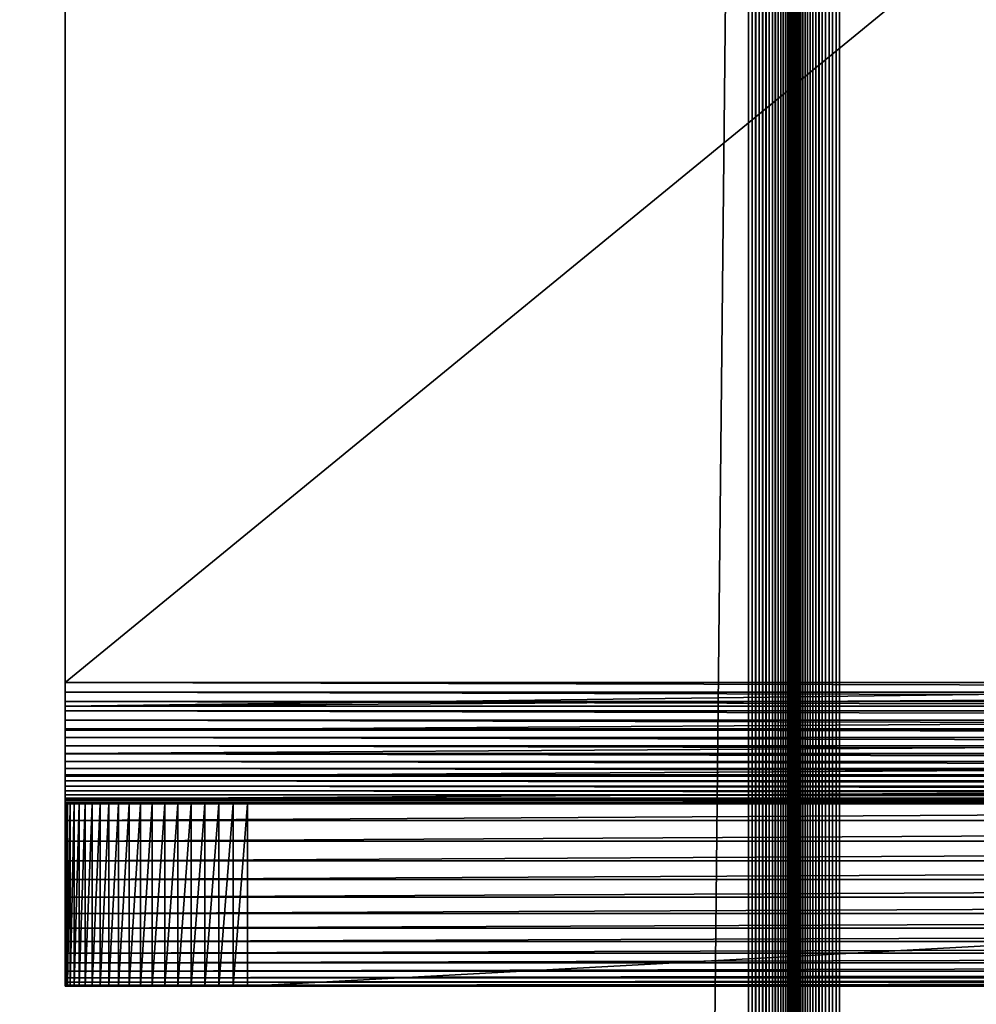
# Model space of a CAD drawing. Extents: x -226 to 226, y -900 to 900.
# Tile 658 of 729: x 44 to 60, y 848 to 864. Entities that reach past the tile are written whole.
import ezdxf

# ---------------------------------------------------------------- set-up
doc = ezdxf.new("R2010")
doc.units = 0
doc.header["$LTSCALE"] = 65.185185
for name, color, linetype in [('100', 7, 'CONTINUOUS'), ('101', 7, 'CONTINUOUS'), ('102', 7, 'CONTINUOUS'), ('235', 7, 'CONTINUOUS'), ('236', 7, 'CONTINUOUS'), ('237', 7, 'CONTINUOUS'), ('238', 7, 'CONTINUOUS'), ('239', 7, 'CONTINUOUS'), ('240', 7, 'CONTINUOUS'), ('241', 7, 'CONTINUOUS'), ('261', 7, 'CONTINUOUS'), ('266', 7, 'CONTINUOUS'), ('3', 7, 'CONTINUOUS'), ('98', 7, 'CONTINUOUS'), ('99', 7, 'CONTINUOUS')]:
    doc.layers.add(name, color=color, linetype=linetype)

msp = doc.modelspace()

# ---------------------------------------------------------------- linework, layer by layer
at = {"layer": '100', "color": 7, "linetype": 'CONTINUOUS'}
for points in [[(57, -900, 6.15), (57, -900, 2.65), (57, 900, 2.65), (57, -900, 6.15)], [(57, -900, 6.15), (57, 900, 2.65), (57, 900, 6.15), (57, -900, 6.15)]]:
    msp.add_3dface(points, dxfattribs=at)
at = {"layer": '101', "color": 7, "linetype": 'CONTINUOUS'}
for points in [[(57, -900, 2.65), (57.002, -900, 2.591), (57, 900, 2.65), (57, -900, 2.65)], [(57.002, -900, 2.591), (57.002, 900, 2.591), (57, 900, 2.65), (57.002, -900, 2.591)], [(57.002, -900, 2.591), (57.009, -900, 2.533), (57.002, 900, 2.591), (57.002, -900, 2.591)], [(57.009, -900, 2.533), (57.009, 900, 2.533), (57.002, 900, 2.591), (57.009, -900, 2.533)], [(57.009, -900, 2.533), (57.021, -900, 2.475), (57.009, 900, 2.533), (57.009, -900, 2.533)], [(57.021, -900, 2.475), (57.021, 900, 2.475), (57.009, 900, 2.533), (57.021, -900, 2.475)], [(57.021, -900, 2.475), (57.037, -900, 2.418), (57.021, 900, 2.475), (57.021, -900, 2.475)], [(57.037, -900, 2.418), (57.037, 900, 2.418), (57.021, 900, 2.475), (57.037, -900, 2.418)], [(57.037, -900, 2.418), (57.057, -900, 2.363), (57.037, 900, 2.418), (57.037, -900, 2.418)], [(57.057, -900, 2.363), (57.057, 900, 2.363), (57.037, 900, 2.418), (57.057, -900, 2.363)], [(57.057, -900, 2.363), (57.082, -900, 2.31), (57.057, 900, 2.363), (57.057, -900, 2.363)], [(57.082, -900, 2.31), (57.082, 900, 2.31), (57.057, 900, 2.363), (57.082, -900, 2.31)], [(57.082, -900, 2.31), (57.111, -900, 2.258), (57.082, 900, 2.31), (57.082, -900, 2.31)], [(57.111, -900, 2.258), (57.111, 900, 2.258), (57.082, 900, 2.31), (57.111, -900, 2.258)], [(57.111, -900, 2.258), (57.143, -900, 2.209), (57.111, 900, 2.258), (57.111, -900, 2.258)], [(57.143, -900, 2.209), (57.143, 900, 2.209), (57.111, 900, 2.258), (57.143, -900, 2.209)], [(57.143, -900, 2.209), (57.18, -900, 2.163), (57.143, 900, 2.209), (57.143, -900, 2.209)], [(57.18, -900, 2.163), (57.18, 900, 2.163), (57.143, 900, 2.209), (57.18, -900, 2.163)], [(57.18, -900, 2.163), (57.22, -900, 2.12), (57.18, 900, 2.163), (57.18, -900, 2.163)], [(57.22, -900, 2.12), (57.22, 900, 2.12), (57.18, 900, 2.163), (57.22, -900, 2.12)], [(57.22, -900, 2.12), (57.263, -900, 2.08), (57.22, 900, 2.12), (57.22, -900, 2.12)], [(57.263, -900, 2.08), (57.263, 900, 2.08), (57.22, 900, 2.12), (57.263, -900, 2.08)], [(57.263, -900, 2.08), (57.309, -900, 2.043), (57.263, 900, 2.08), (57.263, -900, 2.08)], [(57.309, -900, 2.043), (57.309, 900, 2.043), (57.263, 900, 2.08), (57.309, -900, 2.043)], [(57.309, -900, 2.043), (57.358, -900, 2.011), (57.309, 900, 2.043), (57.309, -900, 2.043)], [(57.358, -900, 2.011), (57.358, 900, 2.011), (57.309, 900, 2.043), (57.358, -900, 2.011)], [(57.358, -900, 2.011), (57.41, -900, 1.982), (57.358, 900, 2.011), (57.358, -900, 2.011)], [(57.41, -900, 1.982), (57.41, 900, 1.982), (57.358, 900, 2.011), (57.41, -900, 1.982)], [(57.41, -900, 1.982), (57.463, -900, 1.957), (57.41, 900, 1.982), (57.41, -900, 1.982)], [(57.463, -900, 1.957), (57.463, 900, 1.957), (57.41, 900, 1.982), (57.463, -900, 1.957)], [(57.463, -900, 1.957), (57.518, -900, 1.937), (57.463, 900, 1.957), (57.463, -900, 1.957)], [(57.518, -900, 1.937), (57.518, 900, 1.937), (57.463, 900, 1.957), (57.518, -900, 1.937)], [(57.518, -900, 1.937), (57.575, -900, 1.921), (57.518, 900, 1.937), (57.518, -900, 1.937)], [(57.575, -900, 1.921), (57.575, 900, 1.921), (57.518, 900, 1.937), (57.575, -900, 1.921)], [(57.575, -900, 1.921), (57.633, -900, 1.909), (57.575, 900, 1.921), (57.575, -900, 1.921)], [(57.633, -900, 1.909), (57.633, 900, 1.909), (57.575, 900, 1.921), (57.633, -900, 1.909)], [(57.633, -900, 1.909), (57.691, -900, 1.902), (57.633, 900, 1.909), (57.633, -900, 1.909)], [(57.691, -900, 1.902), (57.691, 900, 1.902), (57.633, 900, 1.909), (57.691, -900, 1.902)], [(57.691, -900, 1.902), (57.75, -900, 1.9), (57.691, 900, 1.902), (57.691, -900, 1.902)], [(57.75, -900, 1.9), (57.75, 900, 1.9), (57.691, 900, 1.902), (57.75, -900, 1.9)]]:
    msp.add_3dface(points, dxfattribs=at)
at = {"layer": '102', "color": 7, "linetype": 'CONTINUOUS'}
for points in [[(57.75, -900, 1.9), (61.75, -900, 1.9), (61.75, 900, 1.9), (57.75, -900, 1.9)], [(57.75, -900, 1.9), (61.75, 900, 1.9), (57.75, 900, 1.9), (57.75, -900, 1.9)]]:
    msp.add_3dface(points, dxfattribs=at)
at = {"layer": '235', "color": 7, "linetype": 'CONTINUOUS'}
for points in [[(75.5, 878, -29.8), (45, 878, -29.8), (75.5, 853, -29.8), (75.5, 878, -29.8)], [(75.5, 853, -29.8), (45, 878, -29.8), (45, 853, -29.8), (75.5, 853, -29.8)]]:
    msp.add_3dface(points, dxfattribs=at)
at = {"layer": '236', "color": 7, "linetype": 'CONTINUOUS'}
for points in [[(106, 853, -29.8), (75.5, 853, -29.8), (45, 852.608, -29.815), (106, 853, -29.8)], [(106, 852.608, -29.815), (106, 853, -29.8), (45, 852.608, -29.815), (106, 852.608, -29.815)], [(75.5, 853, -29.8), (45, 853, -29.8), (45, 852.608, -29.815), (75.5, 853, -29.8)], [(106, 852.218, -29.862), (106, 852.608, -29.815), (45, 852.218, -29.862), (106, 852.218, -29.862)], [(45, 852.218, -29.862), (106, 852.608, -29.815), (45, 852.608, -29.815), (45, 852.218, -29.862)], [(106, 851.833, -29.938), (106, 852.218, -29.862), (45, 851.833, -29.938), (106, 851.833, -29.938)], [(45, 851.833, -29.938), (106, 852.218, -29.862), (45, 852.218, -29.862), (45, 851.833, -29.938)], [(106, 851.455, -30.045), (106, 851.833, -29.938), (45, 851.455, -30.045), (106, 851.455, -30.045)], [(45, 851.455, -30.045), (106, 851.833, -29.938), (45, 851.833, -29.938), (45, 851.455, -30.045)], [(106, 851.087, -30.181), (106, 851.455, -30.045), (45, 851.087, -30.181), (106, 851.087, -30.181)], [(45, 851.087, -30.181), (106, 851.455, -30.045), (45, 851.455, -30.045), (45, 851.087, -30.181)], [(106, 850.73, -30.345), (106, 851.087, -30.181), (45, 850.73, -30.345), (106, 850.73, -30.345)], [(45, 850.73, -30.345), (106, 851.087, -30.181), (45, 851.087, -30.181), (45, 850.73, -30.345)], [(106, 850.388, -30.537), (106, 850.73, -30.345), (45, 850.388, -30.537), (106, 850.388, -30.537)], [(45, 850.388, -30.537), (106, 850.73, -30.345), (45, 850.73, -30.345), (45, 850.388, -30.537)], [(106, 850.061, -30.755), (106, 850.388, -30.537), (45, 850.061, -30.755), (106, 850.061, -30.755)], [(45, 850.061, -30.755), (106, 850.388, -30.537), (45, 850.388, -30.537), (45, 850.061, -30.755)], [(106, 849.753, -30.998), (106, 850.061, -30.755), (45, 849.753, -30.998), (106, 849.753, -30.998)], [(45, 849.753, -30.998), (106, 850.061, -30.755), (45, 850.061, -30.755), (45, 849.753, -30.998)], [(106, 849.464, -31.264), (106, 849.753, -30.998), (45, 849.464, -31.264), (106, 849.464, -31.264)], [(45, 849.464, -31.264), (106, 849.753, -30.998), (45, 849.753, -30.998), (45, 849.464, -31.264)], [(106, 849.198, -31.553), (106, 849.464, -31.264), (45, 849.198, -31.553), (106, 849.198, -31.553)], [(45, 849.198, -31.553), (106, 849.464, -31.264), (45, 849.464, -31.264), (45, 849.198, -31.553)], [(106, 848.955, -31.861), (106, 849.198, -31.553), (45, 848.955, -31.861), (106, 848.955, -31.861)], [(45, 848.955, -31.861), (106, 849.198, -31.553), (45, 849.198, -31.553), (45, 848.955, -31.861)], [(106, 848.737, -32.188), (106, 848.955, -31.861), (45, 848.737, -32.188), (106, 848.737, -32.188)], [(45, 848.737, -32.188), (106, 848.955, -31.861), (45, 848.955, -31.861), (45, 848.737, -32.188)], [(106, 848.545, -32.53), (106, 848.737, -32.188), (45, 848.545, -32.53), (106, 848.545, -32.53)], [(45, 848.545, -32.53), (106, 848.737, -32.188), (45, 848.737, -32.188), (45, 848.545, -32.53)], [(106, 848.381, -32.887), (106, 848.545, -32.53), (45, 848.381, -32.887), (106, 848.381, -32.887)], [(45, 848.381, -32.887), (106, 848.545, -32.53), (45, 848.545, -32.53), (45, 848.381, -32.887)], [(106, 848.245, -33.255), (106, 848.381, -32.887), (45, 848.245, -33.255), (106, 848.245, -33.255)], [(45, 848.245, -33.255), (106, 848.381, -32.887), (45, 848.381, -32.887), (45, 848.245, -33.255)], [(106, 848.138, -33.633), (106, 848.245, -33.255), (45, 848.138, -33.633), (106, 848.138, -33.633)], [(45, 848.138, -33.633), (106, 848.245, -33.255), (45, 848.245, -33.255), (45, 848.138, -33.633)], [(106, 848.062, -34.018), (106, 848.138, -33.633), (45, 848.062, -34.018), (106, 848.062, -34.018)], [(45, 848.062, -34.018), (106, 848.138, -33.633), (45, 848.138, -33.633), (45, 848.062, -34.018)], [(106, 848.015, -34.408), (106, 848.062, -34.018), (45, 848.015, -34.408), (106, 848.015, -34.408)], [(45, 848.015, -34.408), (106, 848.062, -34.018), (45, 848.062, -34.018), (45, 848.015, -34.408)], [(75.5, 848, -34.8), (106, 848.015, -34.408), (45, 848, -34.8), (75.5, 848, -34.8)], [(45, 848, -34.8), (106, 848.015, -34.408), (45, 848.015, -34.408), (45, 848, -34.8)]]:
    msp.add_3dface(points, dxfattribs=at)
at = {"layer": '237', "color": 7, "linetype": 'CONTINUOUS'}
for points in [[(75.5, 848, -34.8), (45, 848, -34.8), (48, 848, -54.8), (75.5, 848, -34.8)], [(48, 848, -54.8), (45, 848, -34.8), (47.765, 848, -54.791), (48, 848, -54.8)], [(47.765, 848, -54.791), (45, 848, -34.8), (47.531, 848, -54.763), (47.765, 848, -54.791)], [(47.531, 848, -54.763), (45, 848, -34.8), (47.3, 848, -54.717), (47.531, 848, -54.763)], [(47.3, 848, -54.717), (45, 848, -34.8), (47.073, 848, -54.653), (47.3, 848, -54.717)], [(47.073, 848, -54.653), (45, 848, -34.8), (46.852, 848, -54.572), (47.073, 848, -54.653)], [(46.852, 848, -54.572), (45, 848, -34.8), (46.638, 848, -54.473), (46.852, 848, -54.572)], [(46.638, 848, -54.473), (45, 848, -34.8), (46.433, 848, -54.358), (46.638, 848, -54.473)], [(46.433, 848, -54.358), (45, 848, -34.8), (46.237, 848, -54.227), (46.433, 848, -54.358)], [(46.237, 848, -54.227), (45, 848, -34.8), (46.052, 848, -54.081), (46.237, 848, -54.227)], [(46.052, 848, -54.081), (45, 848, -34.8), (45.879, 848, -53.921), (46.052, 848, -54.081)], [(45.879, 848, -53.921), (45, 848, -34.8), (45.719, 848, -53.748), (45.879, 848, -53.921)], [(45.719, 848, -53.748), (45, 848, -34.8), (45.573, 848, -53.563), (45.719, 848, -53.748)], [(45.573, 848, -53.563), (45, 848, -34.8), (45.442, 848, -53.367), (45.573, 848, -53.563)], [(45.442, 848, -53.367), (45, 848, -34.8), (45.327, 848, -53.162), (45.442, 848, -53.367)], [(45.327, 848, -53.162), (45, 848, -34.8), (45.228, 848, -52.948), (45.327, 848, -53.162)], [(45.228, 848, -52.948), (45, 848, -34.8), (45.147, 848, -52.727), (45.228, 848, -52.948)], [(45.147, 848, -52.727), (45, 848, -34.8), (45.083, 848, -52.5), (45.147, 848, -52.727)], [(45.083, 848, -52.5), (45, 848, -34.8), (45.037, 848, -52.269), (45.083, 848, -52.5)], [(45.037, 848, -52.269), (45, 848, -34.8), (45.009, 848, -52.035), (45.037, 848, -52.269)], [(45.009, 848, -52.035), (45, 848, -34.8), (45, 848, -51.8), (45.009, 848, -52.035)], [(103, 848, -54.8), (75.5, 848, -34.8), (48, 848, -54.8), (103, 848, -54.8)]]:
    msp.add_3dface(points, dxfattribs=at)
at = {"layer": '238', "color": 7, "linetype": 'CONTINUOUS'}
for points in [[(103, 848, -54.8), (48, 848, -54.8), (103, 851, -54.8), (103, 848, -54.8)], [(103, 851, -54.8), (48, 848, -54.8), (48, 851, -54.8), (103, 851, -54.8)]]:
    msp.add_3dface(points, dxfattribs=at)
at = {"layer": '239', "color": 7, "linetype": 'CONTINUOUS'}
for points in [[(45, 851, -34.8), (75.5, 851, -34.8), (45, 851, -51.8), (45, 851, -34.8)], [(45, 851, -51.8), (75.5, 851, -34.8), (45.009, 851, -52.035), (45, 851, -51.8)], [(45.009, 851, -52.035), (75.5, 851, -34.8), (45.037, 851, -52.269), (45.009, 851, -52.035)], [(45.037, 851, -52.269), (75.5, 851, -34.8), (45.083, 851, -52.5), (45.037, 851, -52.269)], [(45.083, 851, -52.5), (75.5, 851, -34.8), (45.147, 851, -52.727), (45.083, 851, -52.5)], [(45.147, 851, -52.727), (75.5, 851, -34.8), (45.228, 851, -52.948), (45.147, 851, -52.727)], [(45.228, 851, -52.948), (75.5, 851, -34.8), (45.327, 851, -53.162), (45.228, 851, -52.948)], [(45.327, 851, -53.162), (75.5, 851, -34.8), (45.442, 851, -53.367), (45.327, 851, -53.162)], [(45.442, 851, -53.367), (75.5, 851, -34.8), (45.573, 851, -53.563), (45.442, 851, -53.367)], [(45.573, 851, -53.563), (75.5, 851, -34.8), (45.719, 851, -53.748), (45.573, 851, -53.563)], [(45.719, 851, -53.748), (75.5, 851, -34.8), (45.879, 851, -53.921), (45.719, 851, -53.748)], [(45.879, 851, -53.921), (75.5, 851, -34.8), (46.052, 851, -54.081), (45.879, 851, -53.921)], [(46.052, 851, -54.081), (75.5, 851, -34.8), (46.237, 851, -54.227), (46.052, 851, -54.081)], [(46.237, 851, -54.227), (75.5, 851, -34.8), (46.433, 851, -54.358), (46.237, 851, -54.227)], [(46.433, 851, -54.358), (75.5, 851, -34.8), (46.638, 851, -54.473), (46.433, 851, -54.358)], [(46.638, 851, -54.473), (75.5, 851, -34.8), (46.852, 851, -54.572), (46.638, 851, -54.473)], [(46.852, 851, -54.572), (75.5, 851, -34.8), (47.073, 851, -54.653), (46.852, 851, -54.572)], [(47.073, 851, -54.653), (75.5, 851, -34.8), (47.3, 851, -54.717), (47.073, 851, -54.653)], [(47.3, 851, -54.717), (75.5, 851, -34.8), (47.531, 851, -54.763), (47.3, 851, -54.717)], [(47.531, 851, -54.763), (75.5, 851, -34.8), (47.765, 851, -54.791), (47.531, 851, -54.763)], [(75.5, 851, -34.8), (48, 851, -54.8), (47.765, 851, -54.791), (75.5, 851, -34.8)], [(103, 851, -54.8), (48, 851, -54.8), (75.5, 851, -34.8), (103, 851, -54.8)]]:
    msp.add_3dface(points, dxfattribs=at)
at = {"layer": '240', "color": 7, "linetype": 'CONTINUOUS'}
for points in [[(45, 853, -32.8), (75.5, 853, -32.8), (106, 852.843, -32.806), (45, 853, -32.8)], [(45, 852.843, -32.806), (45, 853, -32.8), (106, 852.843, -32.806), (45, 852.843, -32.806)], [(45, 852.687, -32.825), (45, 852.843, -32.806), (106, 852.687, -32.825), (45, 852.687, -32.825)], [(106, 852.687, -32.825), (45, 852.843, -32.806), (106, 852.843, -32.806), (106, 852.687, -32.825)], [(45, 852.533, -32.855), (45, 852.687, -32.825), (106, 852.533, -32.855), (45, 852.533, -32.855)], [(106, 852.533, -32.855), (45, 852.687, -32.825), (106, 852.687, -32.825), (106, 852.533, -32.855)], [(45, 852.382, -32.898), (45, 852.533, -32.855), (106, 852.382, -32.898), (45, 852.382, -32.898)], [(106, 852.382, -32.898), (45, 852.533, -32.855), (106, 852.533, -32.855), (106, 852.382, -32.898)], [(45, 852.235, -32.952), (45, 852.382, -32.898), (106, 852.235, -32.952), (45, 852.235, -32.952)], [(106, 852.235, -32.952), (45, 852.382, -32.898), (106, 852.382, -32.898), (106, 852.235, -32.952)], [(45, 852.092, -33.018), (45, 852.235, -32.952), (106, 852.092, -33.018), (45, 852.092, -33.018)], [(106, 852.092, -33.018), (45, 852.235, -32.952), (106, 852.235, -32.952), (106, 852.092, -33.018)], [(45, 851.955, -33.095), (45, 852.092, -33.018), (106, 851.955, -33.095), (45, 851.955, -33.095)], [(106, 851.955, -33.095), (45, 852.092, -33.018), (106, 852.092, -33.018), (106, 851.955, -33.095)], [(45, 851.824, -33.182), (45, 851.955, -33.095), (106, 851.824, -33.182), (45, 851.824, -33.182)], [(106, 851.824, -33.182), (45, 851.955, -33.095), (106, 851.955, -33.095), (106, 851.824, -33.182)], [(45, 851.701, -33.279), (45, 851.824, -33.182), (106, 851.701, -33.279), (45, 851.701, -33.279)], [(106, 851.701, -33.279), (45, 851.824, -33.182), (106, 851.824, -33.182), (106, 851.701, -33.279)], [(45, 851.586, -33.386), (45, 851.701, -33.279), (106, 851.586, -33.386), (45, 851.586, -33.386)], [(106, 851.586, -33.386), (45, 851.701, -33.279), (106, 851.701, -33.279), (106, 851.586, -33.386)], [(45, 851.479, -33.501), (45, 851.586, -33.386), (106, 851.479, -33.501), (45, 851.479, -33.501)], [(106, 851.479, -33.501), (45, 851.586, -33.386), (106, 851.586, -33.386), (106, 851.479, -33.501)], [(45, 851.382, -33.624), (45, 851.479, -33.501), (106, 851.382, -33.624), (45, 851.382, -33.624)], [(106, 851.382, -33.624), (45, 851.479, -33.501), (106, 851.479, -33.501), (106, 851.382, -33.624)], [(45, 851.295, -33.755), (45, 851.382, -33.624), (106, 851.295, -33.755), (45, 851.295, -33.755)], [(106, 851.295, -33.755), (45, 851.382, -33.624), (106, 851.382, -33.624), (106, 851.295, -33.755)], [(45, 851.218, -33.892), (45, 851.295, -33.755), (106, 851.218, -33.892), (45, 851.218, -33.892)], [(106, 851.218, -33.892), (45, 851.295, -33.755), (106, 851.295, -33.755), (106, 851.218, -33.892)], [(45, 851.152, -34.035), (45, 851.218, -33.892), (106, 851.152, -34.035), (45, 851.152, -34.035)], [(106, 851.152, -34.035), (45, 851.218, -33.892), (106, 851.218, -33.892), (106, 851.152, -34.035)], [(45, 851.098, -34.182), (45, 851.152, -34.035), (106, 851.098, -34.182), (45, 851.098, -34.182)], [(106, 851.098, -34.182), (45, 851.152, -34.035), (106, 851.152, -34.035), (106, 851.098, -34.182)], [(45, 851.055, -34.333), (45, 851.098, -34.182), (106, 851.055, -34.333), (45, 851.055, -34.333)], [(106, 851.055, -34.333), (45, 851.098, -34.182), (106, 851.098, -34.182), (106, 851.055, -34.333)], [(45, 851.025, -34.487), (45, 851.055, -34.333), (106, 851.025, -34.487), (45, 851.025, -34.487)], [(106, 851.025, -34.487), (45, 851.055, -34.333), (106, 851.055, -34.333), (106, 851.025, -34.487)], [(45, 851.006, -34.643), (45, 851.025, -34.487), (106, 851.006, -34.643), (45, 851.006, -34.643)], [(106, 851.006, -34.643), (45, 851.025, -34.487), (106, 851.025, -34.487), (106, 851.006, -34.643)], [(106, 851, -34.8), (75.5, 851, -34.8), (45, 851.006, -34.643), (106, 851, -34.8)], [(106, 851, -34.8), (45, 851.006, -34.643), (106, 851.006, -34.643), (106, 851, -34.8)], [(75.5, 851, -34.8), (45, 851, -34.8), (45, 851.006, -34.643), (75.5, 851, -34.8)]]:
    msp.add_3dface(points, dxfattribs=at)
at = {"layer": '241', "color": 7, "linetype": 'CONTINUOUS'}
for points in [[(75.5, 853, -32.8), (45, 853, -32.8), (75.5, 878, -32.8), (75.5, 853, -32.8)], [(75.5, 878, -32.8), (45, 853, -32.8), (45, 878, -32.8), (75.5, 878, -32.8)]]:
    msp.add_3dface(points, dxfattribs=at)
at = {"layer": '261', "color": 7, "linetype": 'CONTINUOUS'}
for points in [[(45, 853, -29.8), (45, 878, -29.8), (45, 853, -32.8), (45, 853, -29.8)], [(45, 853, -32.8), (45, 878, -29.8), (45, 878, -32.8), (45, 853, -32.8)], [(45, 852.608, -29.815), (45, 853, -29.8), (45, 852.687, -32.825), (45, 852.608, -29.815)], [(45, 853, -29.8), (45, 853, -32.8), (45, 852.843, -32.806), (45, 853, -29.8)], [(45, 853, -29.8), (45, 852.843, -32.806), (45, 852.687, -32.825), (45, 853, -29.8)], [(45, 852.608, -29.815), (45, 852.687, -32.825), (45, 852.533, -32.855), (45, 852.608, -29.815)], [(45, 852.218, -29.862), (45, 852.608, -29.815), (45, 852.235, -32.952), (45, 852.218, -29.862)], [(45, 852.608, -29.815), (45, 852.533, -32.855), (45, 852.382, -32.898), (45, 852.608, -29.815)], [(45, 852.608, -29.815), (45, 852.382, -32.898), (45, 852.235, -32.952), (45, 852.608, -29.815)], [(45, 852.218, -29.862), (45, 852.235, -32.952), (45, 852.092, -33.018), (45, 852.218, -29.862)], [(45, 851.833, -29.938), (45, 852.218, -29.862), (45, 851.955, -33.095), (45, 851.833, -29.938)], [(45, 852.218, -29.862), (45, 852.092, -33.018), (45, 851.955, -33.095), (45, 852.218, -29.862)], [(45, 851.833, -29.938), (45, 851.955, -33.095), (45, 851.824, -33.182), (45, 851.833, -29.938)], [(45, 851.455, -30.045), (45, 851.833, -29.938), (45, 851.479, -33.501), (45, 851.455, -30.045)], [(45, 851.833, -29.938), (45, 851.824, -33.182), (45, 851.701, -33.279), (45, 851.833, -29.938)], [(45, 851.833, -29.938), (45, 851.701, -33.279), (45, 851.586, -33.386), (45, 851.833, -29.938)], [(45, 851.833, -29.938), (45, 851.586, -33.386), (45, 851.479, -33.501), (45, 851.833, -29.938)], [(45, 851.455, -30.045), (45, 851.479, -33.501), (45, 851.382, -33.624), (45, 851.455, -30.045)], [(45, 851.087, -30.181), (45, 851.455, -30.045), (45, 851.098, -34.182), (45, 851.087, -30.181)], [(45, 851.455, -30.045), (45, 851.382, -33.624), (45, 851.295, -33.755), (45, 851.455, -30.045)], [(45, 851.455, -30.045), (45, 851.295, -33.755), (45, 851.218, -33.892), (45, 851.455, -30.045)], [(45, 851.455, -30.045), (45, 851.218, -33.892), (45, 851.152, -34.035), (45, 851.455, -30.045)], [(45, 851.455, -30.045), (45, 851.152, -34.035), (45, 851.098, -34.182), (45, 851.455, -30.045)], [(45, 851.087, -30.181), (45, 851.098, -34.182), (45, 851.055, -34.333), (45, 851.087, -30.181)], [(45, 850.73, -30.345), (45, 851.087, -30.181), (45, 851, -34.8), (45, 850.73, -30.345)], [(45, 851, -34.8), (45, 851.087, -30.181), (45, 851.006, -34.643), (45, 851, -34.8)], [(45, 851.087, -30.181), (45, 851.055, -34.333), (45, 851.025, -34.487), (45, 851.087, -30.181)], [(45, 851.087, -30.181), (45, 851.025, -34.487), (45, 851.006, -34.643), (45, 851.087, -30.181)], [(45, 848, -51.8), (45, 850.73, -30.345), (45, 851, -34.8), (45, 848, -51.8)], [(45, 848, -51.8), (45, 851, -34.8), (45, 851, -51.8), (45, 848, -51.8)], [(45, 850.388, -30.537), (45, 850.73, -30.345), (45, 848, -51.8), (45, 850.388, -30.537)], [(45, 850.061, -30.755), (45, 850.388, -30.537), (45, 848, -51.8), (45, 850.061, -30.755)], [(45, 849.753, -30.998), (45, 850.061, -30.755), (45, 848, -51.8), (45, 849.753, -30.998)], [(45, 849.464, -31.264), (45, 849.753, -30.998), (45, 848, -51.8), (45, 849.464, -31.264)], [(45, 849.198, -31.553), (45, 849.464, -31.264), (45, 848, -51.8), (45, 849.198, -31.553)], [(45, 848.955, -31.861), (45, 849.198, -31.553), (45, 848, -51.8), (45, 848.955, -31.861)], [(45, 848.737, -32.188), (45, 848.955, -31.861), (45, 848, -51.8), (45, 848.737, -32.188)], [(45, 848.545, -32.53), (45, 848.737, -32.188), (45, 848, -51.8), (45, 848.545, -32.53)], [(45, 848.381, -32.887), (45, 848.545, -32.53), (45, 848, -51.8), (45, 848.381, -32.887)], [(45, 848.245, -33.255), (45, 848.381, -32.887), (45, 848, -51.8), (45, 848.245, -33.255)], [(45, 848.138, -33.633), (45, 848.245, -33.255), (45, 848, -51.8), (45, 848.138, -33.633)], [(45, 848.062, -34.018), (45, 848.138, -33.633), (45, 848, -51.8), (45, 848.062, -34.018)], [(45, 848.015, -34.408), (45, 848.062, -34.018), (45, 848, -51.8), (45, 848.015, -34.408)], [(45, 848, -34.8), (45, 848.015, -34.408), (45, 848, -51.8), (45, 848, -34.8)]]:
    msp.add_3dface(points, dxfattribs=at)
at = {"layer": '266', "color": 7, "linetype": 'CONTINUOUS'}
for points in [[(45.009, 848, -52.035), (45, 848, -51.8), (45.009, 851, -52.035), (45.009, 848, -52.035)], [(45, 848, -51.8), (45, 851, -51.8), (45.009, 851, -52.035), (45, 848, -51.8)], [(45.037, 848, -52.269), (45.009, 848, -52.035), (45.037, 851, -52.269), (45.037, 848, -52.269)], [(45.009, 848, -52.035), (45.009, 851, -52.035), (45.037, 851, -52.269), (45.009, 848, -52.035)], [(45.083, 848, -52.5), (45.037, 848, -52.269), (45.083, 851, -52.5), (45.083, 848, -52.5)], [(45.037, 848, -52.269), (45.037, 851, -52.269), (45.083, 851, -52.5), (45.037, 848, -52.269)], [(45.147, 848, -52.727), (45.083, 848, -52.5), (45.147, 851, -52.727), (45.147, 848, -52.727)], [(45.083, 848, -52.5), (45.083, 851, -52.5), (45.147, 851, -52.727), (45.083, 848, -52.5)], [(45.228, 848, -52.948), (45.147, 848, -52.727), (45.228, 851, -52.948), (45.228, 848, -52.948)], [(45.147, 848, -52.727), (45.147, 851, -52.727), (45.228, 851, -52.948), (45.147, 848, -52.727)], [(45.327, 848, -53.162), (45.228, 848, -52.948), (45.327, 851, -53.162), (45.327, 848, -53.162)], [(45.228, 848, -52.948), (45.228, 851, -52.948), (45.327, 851, -53.162), (45.228, 848, -52.948)], [(45.442, 848, -53.367), (45.327, 848, -53.162), (45.442, 851, -53.367), (45.442, 848, -53.367)], [(45.327, 848, -53.162), (45.327, 851, -53.162), (45.442, 851, -53.367), (45.327, 848, -53.162)], [(45.573, 848, -53.563), (45.442, 848, -53.367), (45.573, 851, -53.563), (45.573, 848, -53.563)], [(45.442, 848, -53.367), (45.442, 851, -53.367), (45.573, 851, -53.563), (45.442, 848, -53.367)], [(45.719, 848, -53.748), (45.573, 848, -53.563), (45.719, 851, -53.748), (45.719, 848, -53.748)], [(45.573, 848, -53.563), (45.573, 851, -53.563), (45.719, 851, -53.748), (45.573, 848, -53.563)], [(45.879, 848, -53.921), (45.719, 848, -53.748), (45.879, 851, -53.921), (45.879, 848, -53.921)], [(45.719, 848, -53.748), (45.719, 851, -53.748), (45.879, 851, -53.921), (45.719, 848, -53.748)], [(46.052, 848, -54.081), (45.879, 848, -53.921), (46.052, 851, -54.081), (46.052, 848, -54.081)], [(45.879, 848, -53.921), (45.879, 851, -53.921), (46.052, 851, -54.081), (45.879, 848, -53.921)], [(46.237, 848, -54.227), (46.052, 848, -54.081), (46.237, 851, -54.227), (46.237, 848, -54.227)], [(46.052, 848, -54.081), (46.052, 851, -54.081), (46.237, 851, -54.227), (46.052, 848, -54.081)], [(46.433, 848, -54.358), (46.237, 848, -54.227), (46.433, 851, -54.358), (46.433, 848, -54.358)], [(46.237, 848, -54.227), (46.237, 851, -54.227), (46.433, 851, -54.358), (46.237, 848, -54.227)], [(46.638, 848, -54.473), (46.433, 848, -54.358), (46.638, 851, -54.473), (46.638, 848, -54.473)], [(46.433, 848, -54.358), (46.433, 851, -54.358), (46.638, 851, -54.473), (46.433, 848, -54.358)], [(46.852, 848, -54.572), (46.638, 848, -54.473), (46.852, 851, -54.572), (46.852, 848, -54.572)], [(46.638, 848, -54.473), (46.638, 851, -54.473), (46.852, 851, -54.572), (46.638, 848, -54.473)], [(47.073, 848, -54.653), (46.852, 848, -54.572), (47.073, 851, -54.653), (47.073, 848, -54.653)], [(46.852, 848, -54.572), (46.852, 851, -54.572), (47.073, 851, -54.653), (46.852, 848, -54.572)], [(47.3, 848, -54.717), (47.073, 848, -54.653), (47.3, 851, -54.717), (47.3, 848, -54.717)], [(47.073, 848, -54.653), (47.073, 851, -54.653), (47.3, 851, -54.717), (47.073, 848, -54.653)], [(47.531, 848, -54.763), (47.3, 848, -54.717), (47.531, 851, -54.763), (47.531, 848, -54.763)], [(47.3, 848, -54.717), (47.3, 851, -54.717), (47.531, 851, -54.763), (47.3, 848, -54.717)], [(47.765, 848, -54.791), (47.531, 848, -54.763), (47.765, 851, -54.791), (47.765, 848, -54.791)], [(47.531, 848, -54.763), (47.531, 851, -54.763), (47.765, 851, -54.791), (47.531, 848, -54.763)], [(48, 848, -54.8), (47.765, 848, -54.791), (48, 851, -54.8), (48, 848, -54.8)], [(48, 851, -54.8), (47.765, 848, -54.791), (47.765, 851, -54.791), (48, 851, -54.8)]]:
    msp.add_3dface(points, dxfattribs=at)
at = {"layer": '3', "color": 7, "linetype": 'CONTINUOUS'}
for points in [[(74.25, 880), (74.25, -880), (43.5, 876.7), (74.25, 880)], [(43.5, 876.7), (74.25, -880), (43.5, -876.7), (43.5, 876.7)]]:
    msp.add_3dface(points, dxfattribs=at)
at = {"layer": '98', "color": 7, "linetype": 'CONTINUOUS'}
for points in [[(37.25, -900, 6.9), (56.25, -900, 6.9), (56.25, 900, 6.9), (37.25, -900, 6.9)], [(37.25, -900, 6.9), (56.25, 900, 6.9), (37.25, 900, 6.9), (37.25, -900, 6.9)]]:
    msp.add_3dface(points, dxfattribs=at)
at = {"layer": '99', "color": 7, "linetype": 'CONTINUOUS'}
for points in [[(56.25, -900, 6.9), (56.309, -900, 6.898), (56.25, 900, 6.9), (56.25, -900, 6.9)], [(56.309, -900, 6.898), (56.309, 900, 6.898), (56.25, 900, 6.9), (56.309, -900, 6.898)], [(56.309, -900, 6.898), (56.367, -900, 6.891), (56.309, 900, 6.898), (56.309, -900, 6.898)], [(56.367, -900, 6.891), (56.367, 900, 6.891), (56.309, 900, 6.898), (56.367, -900, 6.891)], [(56.367, -900, 6.891), (56.425, -900, 6.879), (56.367, 900, 6.891), (56.367, -900, 6.891)], [(56.425, -900, 6.879), (56.425, 900, 6.879), (56.367, 900, 6.891), (56.425, -900, 6.879)], [(56.425, -900, 6.879), (56.482, -900, 6.863), (56.425, 900, 6.879), (56.425, -900, 6.879)], [(56.482, -900, 6.863), (56.482, 900, 6.863), (56.425, 900, 6.879), (56.482, -900, 6.863)], [(56.482, -900, 6.863), (56.537, -900, 6.843), (56.482, 900, 6.863), (56.482, -900, 6.863)], [(56.537, -900, 6.843), (56.537, 900, 6.843), (56.482, 900, 6.863), (56.537, -900, 6.843)], [(56.537, -900, 6.843), (56.59, -900, 6.818), (56.537, 900, 6.843), (56.537, -900, 6.843)], [(56.59, -900, 6.818), (56.59, 900, 6.818), (56.537, 900, 6.843), (56.59, -900, 6.818)], [(56.59, -900, 6.818), (56.642, -900, 6.789), (56.59, 900, 6.818), (56.59, -900, 6.818)], [(56.642, -900, 6.789), (56.642, 900, 6.789), (56.59, 900, 6.818), (56.642, -900, 6.789)], [(56.642, -900, 6.789), (56.691, -900, 6.757), (56.642, 900, 6.789), (56.642, -900, 6.789)], [(56.691, -900, 6.757), (56.691, 900, 6.757), (56.642, 900, 6.789), (56.691, -900, 6.757)], [(56.691, -900, 6.757), (56.737, -900, 6.72), (56.691, 900, 6.757), (56.691, -900, 6.757)], [(56.737, -900, 6.72), (56.737, 900, 6.72), (56.691, 900, 6.757), (56.737, -900, 6.72)], [(56.737, -900, 6.72), (56.78, -900, 6.68), (56.737, 900, 6.72), (56.737, -900, 6.72)], [(56.78, -900, 6.68), (56.78, 900, 6.68), (56.737, 900, 6.72), (56.78, -900, 6.68)], [(56.78, -900, 6.68), (56.82, -900, 6.637), (56.78, 900, 6.68), (56.78, -900, 6.68)], [(56.82, -900, 6.637), (56.82, 900, 6.637), (56.78, 900, 6.68), (56.82, -900, 6.637)], [(56.82, -900, 6.637), (56.857, -900, 6.591), (56.82, 900, 6.637), (56.82, -900, 6.637)], [(56.857, -900, 6.591), (56.857, 900, 6.591), (56.82, 900, 6.637), (56.857, -900, 6.591)], [(56.857, -900, 6.591), (56.889, -900, 6.542), (56.857, 900, 6.591), (56.857, -900, 6.591)], [(56.889, -900, 6.542), (56.889, 900, 6.542), (56.857, 900, 6.591), (56.889, -900, 6.542)], [(56.889, -900, 6.542), (56.918, -900, 6.49), (56.889, 900, 6.542), (56.889, -900, 6.542)], [(56.918, -900, 6.49), (56.918, 900, 6.49), (56.889, 900, 6.542), (56.918, -900, 6.49)], [(56.918, -900, 6.49), (56.943, -900, 6.437), (56.918, 900, 6.49), (56.918, -900, 6.49)], [(56.943, -900, 6.437), (56.943, 900, 6.437), (56.918, 900, 6.49), (56.943, -900, 6.437)], [(56.943, -900, 6.437), (56.963, -900, 6.382), (56.943, 900, 6.437), (56.943, -900, 6.437)], [(56.963, -900, 6.382), (56.963, 900, 6.382), (56.943, 900, 6.437), (56.963, -900, 6.382)], [(56.963, -900, 6.382), (56.979, -900, 6.325), (56.963, 900, 6.382), (56.963, -900, 6.382)], [(56.979, -900, 6.325), (56.979, 900, 6.325), (56.963, 900, 6.382), (56.979, -900, 6.325)], [(56.979, -900, 6.325), (56.991, -900, 6.267), (56.979, 900, 6.325), (56.979, -900, 6.325)], [(56.991, -900, 6.267), (56.991, 900, 6.267), (56.979, 900, 6.325), (56.991, -900, 6.267)], [(56.991, -900, 6.267), (56.998, -900, 6.209), (56.991, 900, 6.267), (56.991, -900, 6.267)], [(56.998, -900, 6.209), (56.998, 900, 6.209), (56.991, 900, 6.267), (56.998, -900, 6.209)], [(56.998, -900, 6.209), (57, -900, 6.15), (56.998, 900, 6.209), (56.998, -900, 6.209)], [(57, -900, 6.15), (57, 900, 6.15), (56.998, 900, 6.209), (57, -900, 6.15)]]:
    msp.add_3dface(points, dxfattribs=at)

doc.saveas('drawing.dxf')
